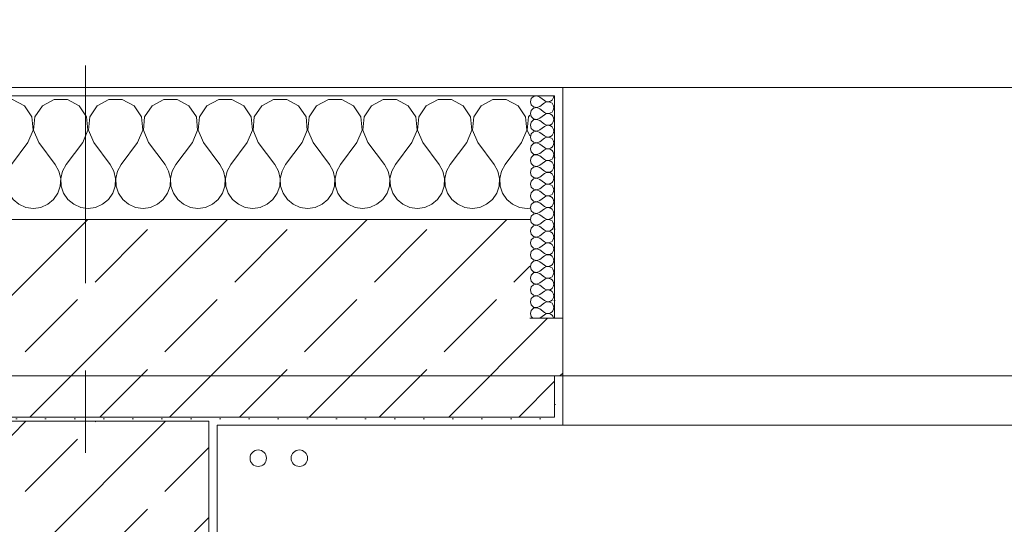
# Model space of a CAD drawing. Header units: metres. Extents: x -3.6 to 84.5, y -11 to 16.8.
# Tile 263 of 656: x 43.65 to 44.847, y 13.325 to 13.937. Entities that reach past the tile are written whole.
import ezdxf

# ---------------------------------------------------------------- set-up
doc = ezdxf.new("R2010")
doc.units = ezdxf.units.M
doc.header["$MEASUREMENT"] = 0
doc.linetypes.add('Strichlinie doppelt', pattern=[0.546806, 0.264583, -0.105833, 0.070556, -0.105833])
for name, color, linetype in [('451 - Universal.Achsen Raster', 7, 'Continuous'), ('604 - Struktur.Wand Aussen', 7, 'Continuous'), ('607 - Struktur.Stütze', 7, 'Continuous'), ('653 - Abdeckung.TB Verkofferung', 7, 'Continuous'), ('801 - HKLSE.Heizung_ Klima_ Lüftung', 7, 'Continuous')]:
    doc.layers.add(name, color=color, linetype=linetype)
pattern_1 = [(45, (0, 0), (-0.0848528, 0.0848528), []), (45, (-0.04243, 0.04243), (-0.0848528, 0.0848528), [0.09, -0.03])]
pattern_2 = [(45, (0, 0), (-0.01767767, 0.01767767), [0, -0.025])]
pattern_3 = [(0, (0, 0), (0, 0.08660254), [0, -0.05]), (0, (0.025, 0.0433), (0, 0.08660254), [0, -0.05])]

# ---------------------------------------------------------------- blocks, each defined once
blk = doc.blocks.new('*X44')
at = {"layer": '604 - Struktur.Wand Aussen', "color": 7, "linetype": 'Continuous', "lineweight": 5}
for p, q in [((43.1748, 13.8407), (43.16, 13.8407)), ((43.1891, 13.833), (43.1748, 13.8407)), ((43.1981, 13.8195), (43.1891, 13.833)), ((43.2109, 13.833), (43.2019, 13.8195)), ((43.2252, 13.8407), (43.2109, 13.833)), ((43.2415, 13.8407), (43.2252, 13.8407)), ((43.2558, 13.833), (43.2415, 13.8407)), ((43.2648, 13.8195), (43.2558, 13.833)), ((43.2776, 13.833), (43.2686, 13.8195)), ((43.2919, 13.8407), (43.2776, 13.833)), ((43.3081, 13.8407), (43.2919, 13.8407)), ((43.3224, 13.833), (43.3081, 13.8407)), ((43.3314, 13.8195), (43.3224, 13.833)), ((43.3442, 13.833), (43.3352, 13.8195)), ((43.3585, 13.8407), (43.3442, 13.833)), ((43.3748, 13.8407), (43.3585, 13.8407)), ((43.3891, 13.833), (43.3748, 13.8407)), ((43.3981, 13.8195), (43.3891, 13.833)), ((43.4109, 13.833), (43.4019, 13.8195)), ((43.4252, 13.8407), (43.4109, 13.833)), ((43.4415, 13.8407), (43.4252, 13.8407)), ((43.4558, 13.833), (43.4415, 13.8407)), ((43.4648, 13.8195), (43.4558, 13.833)), ((43.4776, 13.833), (43.4686, 13.8195)), ((43.4919, 13.8407), (43.4776, 13.833)), ((43.5081, 13.8407), (43.4919, 13.8407)), ((43.5224, 13.833), (43.5081, 13.8407)), ((43.5314, 13.8195), (43.5224, 13.833)), ((43.5442, 13.833), (43.5352, 13.8195)), ((43.5585, 13.8407), (43.5442, 13.833)), ((43.5748, 13.8407), (43.5585, 13.8407)), ((43.5891, 13.833), (43.5748, 13.8407)), ((43.5981, 13.8195), (43.5891, 13.833)), ((43.6109, 13.833), (43.6019, 13.8195)), ((43.6252, 13.8407), (43.6109, 13.833)), ((43.6415, 13.8407), (43.6252, 13.8407)), ((43.6558, 13.833), (43.6415, 13.8407)), ((43.6648, 13.8195), (43.6558, 13.833)), ((43.6776, 13.833), (43.6686, 13.8195)), ((43.6919, 13.8407), (43.6776, 13.833)), ((43.7081, 13.8407), (43.6919, 13.8407)), ((43.7224, 13.833), (43.7081, 13.8407)), ((43.7314, 13.8195), (43.7224, 13.833)), ((43.7442, 13.833), (43.7352, 13.8195)), ((43.7585, 13.8407), (43.7442, 13.833)), ((43.7748, 13.8407), (43.7585, 13.8407)), ((43.7891, 13.833), (43.7748, 13.8407)), ((43.7981, 13.8195), (43.7891, 13.833)), ((43.8109, 13.833), (43.8019, 13.8195)), ((43.8252, 13.8407), (43.8109, 13.833)), ((43.8415, 13.8407), (43.8252, 13.8407)), ((43.8558, 13.833), (43.8415, 13.8407)), ((43.8648, 13.8195), (43.8558, 13.833)), ((43.8776, 13.833), (43.8686, 13.8195)), ((43.8919, 13.8407), (43.8776, 13.833)), ((43.9081, 13.8407), (43.8919, 13.8407)), ((43.9224, 13.833), (43.9081, 13.8407)), ((43.9314, 13.8195), (43.9224, 13.833)), ((43.9442, 13.833), (43.9352, 13.8195)), ((43.9585, 13.8407), (43.9442, 13.833)), ((43.9748, 13.8407), (43.9585, 13.8407)), ((43.9891, 13.833), (43.9748, 13.8407)), ((43.9981, 13.8195), (43.9891, 13.833)), ((44.0109, 13.833), (44.0019, 13.8195)), ((44.0252, 13.8407), (44.0109, 13.833)), ((44.0415, 13.8407), (44.0252, 13.8407)), ((44.0558, 13.833), (44.0415, 13.8407)), ((44.0648, 13.8195), (44.0558, 13.833)), ((44.0776, 13.833), (44.0686, 13.8195)), ((44.0919, 13.8407), (44.0776, 13.833)), ((44.1081, 13.8407), (44.0919, 13.8407)), ((44.1224, 13.833), (44.1081, 13.8407)), ((44.1314, 13.8195), (44.1224, 13.833)), ((44.1442, 13.833), (44.1352, 13.8195)), ((44.1585, 13.8407), (44.1442, 13.833)), ((44.1748, 13.8407), (44.1585, 13.8407)), ((44.1891, 13.833), (44.1748, 13.8407)), ((44.1981, 13.8195), (44.1891, 13.833)), ((44.2109, 13.833), (44.2019, 13.8195)), ((44.2252, 13.8407), (44.2109, 13.833)), ((44.2415, 13.8407), (44.2252, 13.8407)), ((44.2558, 13.833), (44.2415, 13.8407)), ((44.2648, 13.8195), (44.2558, 13.833)), ((44.27, 13.8216), (44.2686, 13.8195)), ((43.1996, 13.8033), (43.1981, 13.8195)), ((43.2019, 13.8195), (43.2004, 13.8033)), ((43.2663, 13.8033), (43.2648, 13.8195)), ((43.2686, 13.8195), (43.267, 13.8033)), ((43.333, 13.8033), (43.3314, 13.8195)), ((43.3352, 13.8195), (43.3337, 13.8033)), ((43.3996, 13.8033), (43.3981, 13.8195)), ((43.4019, 13.8195), (43.4004, 13.8033)), ((43.4663, 13.8033), (43.4648, 13.8195)), ((43.4686, 13.8195), (43.467, 13.8033)), ((43.533, 13.8033), (43.5314, 13.8195)), ((43.5352, 13.8195), (43.5337, 13.8033)), ((43.5996, 13.8033), (43.5981, 13.8195)), ((43.6019, 13.8195), (43.6004, 13.8033)), ((43.6663, 13.8033), (43.6648, 13.8195)), ((43.6686, 13.8195), (43.667, 13.8033)), ((43.733, 13.8033), (43.7314, 13.8195)), ((43.7352, 13.8195), (43.7337, 13.8033)), ((43.7996, 13.8033), (43.7981, 13.8195)), ((43.8019, 13.8195), (43.8004, 13.8033)), ((43.8663, 13.8033), (43.8648, 13.8195)), ((43.8686, 13.8195), (43.867, 13.8033)), ((43.933, 13.8033), (43.9314, 13.8195)), ((43.9352, 13.8195), (43.9337, 13.8033)), ((43.9996, 13.8033), (43.9981, 13.8195)), ((44.0019, 13.8195), (44.0004, 13.8033)), ((44.0663, 13.8033), (44.0648, 13.8195)), ((44.0686, 13.8195), (44.067, 13.8033)), ((44.133, 13.8033), (44.1314, 13.8195)), ((44.1352, 13.8195), (44.1337, 13.8033)), ((44.1996, 13.8033), (44.1981, 13.8195)), ((44.2019, 13.8195), (44.2004, 13.8033)), ((44.2663, 13.8033), (44.2648, 13.8195)), ((44.2686, 13.8195), (44.267, 13.8033)), ((43.1933, 13.7883), (43.1996, 13.8033)), ((43.2004, 13.8033), (43.2067, 13.7883)), ((43.26, 13.7883), (43.2663, 13.8033)), ((43.267, 13.8033), (43.2733, 13.7883)), ((43.3267, 13.7883), (43.333, 13.8033)), ((43.3337, 13.8033), (43.34, 13.7883)), ((43.3933, 13.7883), (43.3996, 13.8033)), ((43.4004, 13.8033), (43.4067, 13.7883)), ((43.46, 13.7883), (43.4663, 13.8033)), ((43.467, 13.8033), (43.4733, 13.7883)), ((43.5267, 13.7883), (43.533, 13.8033)), ((43.5337, 13.8033), (43.54, 13.7883)), ((43.5933, 13.7883), (43.5996, 13.8033)), ((43.6004, 13.8033), (43.6067, 13.7883)), ((43.66, 13.7883), (43.6663, 13.8033)), ((43.667, 13.8033), (43.6733, 13.7883)), ((43.7267, 13.7883), (43.733, 13.8033)), ((43.7337, 13.8033), (43.74, 13.7883)), ((43.7933, 13.7883), (43.7996, 13.8033)), ((43.8004, 13.8033), (43.8067, 13.7883)), ((43.86, 13.7883), (43.8663, 13.8033)), ((43.867, 13.8033), (43.8733, 13.7883)), ((43.9267, 13.7883), (43.933, 13.8033)), ((43.9337, 13.8033), (43.94, 13.7883)), ((43.9933, 13.7883), (43.9996, 13.8033)), ((44.0004, 13.8033), (44.0067, 13.7883)), ((44.06, 13.7883), (44.0663, 13.8033)), ((44.067, 13.8033), (44.0733, 13.7883)), ((44.1267, 13.7883), (44.133, 13.8033)), ((44.1337, 13.8033), (44.14, 13.7883)), ((44.1933, 13.7883), (44.1996, 13.8033)), ((44.2004, 13.8033), (44.2067, 13.7883)), ((44.26, 13.7883), (44.2663, 13.8033)), ((44.267, 13.8033), (44.27, 13.7963)), ((43.1933, 13.7883), (43.1733, 13.7617)), ((43.2067, 13.7883), (43.2267, 13.7617)), ((43.26, 13.7883), (43.24, 13.7617)), ((43.2733, 13.7883), (43.2933, 13.7617)), ((43.3267, 13.7883), (43.3067, 13.7617)), ((43.34, 13.7883), (43.36, 13.7617)), ((43.3933, 13.7883), (43.3733, 13.7617)), ((43.4067, 13.7883), (43.4267, 13.7617)), ((43.46, 13.7883), (43.44, 13.7617)), ((43.4733, 13.7883), (43.4933, 13.7617)), ((43.5267, 13.7883), (43.5067, 13.7617)), ((43.54, 13.7883), (43.56, 13.7617)), ((43.5933, 13.7883), (43.5733, 13.7617)), ((43.6067, 13.7883), (43.6267, 13.7617)), ((43.66, 13.7883), (43.64, 13.7617)), ((43.6733, 13.7883), (43.6933, 13.7617)), ((43.7267, 13.7883), (43.7067, 13.7617)), ((43.74, 13.7883), (43.76, 13.7617)), ((43.7933, 13.7883), (43.7733, 13.7617)), ((43.8067, 13.7883), (43.8267, 13.7617)), ((43.86, 13.7883), (43.84, 13.7617)), ((43.8733, 13.7883), (43.8933, 13.7617)), ((43.9267, 13.7883), (43.9067, 13.7617)), ((43.94, 13.7883), (43.96, 13.7617)), ((43.9933, 13.7883), (43.9733, 13.7617)), ((44.0067, 13.7883), (44.0267, 13.7617)), ((44.06, 13.7883), (44.04, 13.7617)), ((44.0733, 13.7883), (44.0933, 13.7617)), ((44.1267, 13.7883), (44.1067, 13.7617)), ((44.14, 13.7883), (44.16, 13.7617)), ((44.1933, 13.7883), (44.1733, 13.7617)), ((44.2067, 13.7883), (44.2267, 13.7617)), ((44.26, 13.7883), (44.24, 13.7617)), ((43.1645, 13.7536), (43.16, 13.7617)), ((43.1733, 13.7617), (43.1689, 13.7536)), ((43.2311, 13.7536), (43.2267, 13.7617)), ((43.24, 13.7617), (43.2355, 13.7536)), ((43.2978, 13.7536), (43.2933, 13.7617)), ((43.3067, 13.7617), (43.3022, 13.7536)), ((43.3645, 13.7536), (43.36, 13.7617)), ((43.3733, 13.7617), (43.3689, 13.7536)), ((43.4311, 13.7536), (43.4267, 13.7617)), ((43.44, 13.7617), (43.4355, 13.7536)), ((43.4978, 13.7536), (43.4933, 13.7617)), ((43.5067, 13.7617), (43.5022, 13.7536)), ((43.5645, 13.7536), (43.56, 13.7617)), ((43.5733, 13.7617), (43.5689, 13.7536)), ((43.6311, 13.7536), (43.6267, 13.7617)), ((43.64, 13.7617), (43.6355, 13.7536)), ((43.6978, 13.7536), (43.6933, 13.7617)), ((43.7067, 13.7617), (43.7022, 13.7536)), ((43.7645, 13.7536), (43.76, 13.7617)), ((43.7733, 13.7617), (43.7689, 13.7536)), ((43.8311, 13.7536), (43.8267, 13.7617)), ((43.84, 13.7617), (43.8355, 13.7536)), ((43.8978, 13.7536), (43.8933, 13.7617)), ((43.9067, 13.7617), (43.9022, 13.7536)), ((43.9645, 13.7536), (43.96, 13.7617)), ((43.9733, 13.7617), (43.9689, 13.7536)), ((44.0311, 13.7536), (44.0267, 13.7617)), ((44.04, 13.7617), (44.0355, 13.7536)), ((44.0978, 13.7536), (44.0933, 13.7617)), ((44.1067, 13.7617), (44.1022, 13.7536)), ((44.1645, 13.7536), (44.16, 13.7617)), ((44.1733, 13.7617), (44.1689, 13.7536)), ((44.2311, 13.7536), (44.2267, 13.7617)), ((44.24, 13.7617), (44.2355, 13.7536)), ((43.1665, 13.7447), (43.1645, 13.7536)), ((43.1689, 13.7536), (43.1668, 13.7447)), ((43.2332, 13.7447), (43.2311, 13.7536)), ((43.2355, 13.7536), (43.2335, 13.7447)), ((43.2999, 13.7447), (43.2978, 13.7536)), ((43.3022, 13.7536), (43.3001, 13.7447)), ((43.3665, 13.7447), (43.3645, 13.7536)), ((43.3689, 13.7536), (43.3668, 13.7447)), ((43.4332, 13.7447), (43.4311, 13.7536)), ((43.4355, 13.7536), (43.4335, 13.7447)), ((43.4999, 13.7447), (43.4978, 13.7536)), ((43.5022, 13.7536), (43.5001, 13.7447)), ((43.5665, 13.7447), (43.5645, 13.7536)), ((43.5689, 13.7536), (43.5668, 13.7447)), ((43.6332, 13.7447), (43.6311, 13.7536)), ((43.6355, 13.7536), (43.6335, 13.7447)), ((43.6999, 13.7447), (43.6978, 13.7536)), ((43.7022, 13.7536), (43.7001, 13.7447)), ((43.7665, 13.7447), (43.7645, 13.7536)), ((43.7689, 13.7536), (43.7668, 13.7447)), ((43.8332, 13.7447), (43.8311, 13.7536)), ((43.8355, 13.7536), (43.8335, 13.7447)), ((43.8999, 13.7447), (43.8978, 13.7536)), ((43.9022, 13.7536), (43.9001, 13.7447)), ((43.9665, 13.7447), (43.9645, 13.7536)), ((43.9689, 13.7536), (43.9668, 13.7447)), ((44.0332, 13.7447), (44.0311, 13.7536)), ((44.0355, 13.7536), (44.0335, 13.7447)), ((44.0999, 13.7447), (44.0978, 13.7536)), ((44.1022, 13.7536), (44.1001, 13.7447)), ((44.1665, 13.7447), (44.1645, 13.7536)), ((44.1689, 13.7536), (44.1668, 13.7447)), ((44.2332, 13.7447), (44.2311, 13.7536)), ((44.2355, 13.7536), (44.2335, 13.7447)), ((43.1661, 13.7355), (43.1665, 13.7447)), ((43.1668, 13.7447), (43.1672, 13.7355)), ((43.2328, 13.7355), (43.2332, 13.7447)), ((43.2335, 13.7447), (43.2339, 13.7355)), ((43.2994, 13.7355), (43.2999, 13.7447)), ((43.3001, 13.7447), (43.3006, 13.7355)), ((43.3661, 13.7355), (43.3665, 13.7447)), ((43.3668, 13.7447), (43.3672, 13.7355)), ((43.4328, 13.7355), (43.4332, 13.7447)), ((43.4335, 13.7447), (43.4339, 13.7355)), ((43.4994, 13.7355), (43.4999, 13.7447)), ((43.5001, 13.7447), (43.5006, 13.7355)), ((43.5661, 13.7355), (43.5665, 13.7447)), ((43.5668, 13.7447), (43.5672, 13.7355)), ((43.6328, 13.7355), (43.6332, 13.7447)), ((43.6335, 13.7447), (43.6339, 13.7355)), ((43.6994, 13.7355), (43.6999, 13.7447)), ((43.7001, 13.7447), (43.7006, 13.7355)), ((43.7661, 13.7355), (43.7665, 13.7447)), ((43.7668, 13.7447), (43.7672, 13.7355)), ((43.8328, 13.7355), (43.8332, 13.7447)), ((43.8335, 13.7447), (43.8339, 13.7355)), ((43.8994, 13.7355), (43.8999, 13.7447)), ((43.9001, 13.7447), (43.9006, 13.7355)), ((43.9661, 13.7355), (43.9665, 13.7447)), ((43.9668, 13.7447), (43.9672, 13.7355)), ((44.0328, 13.7355), (44.0332, 13.7447)), ((44.0335, 13.7447), (44.0339, 13.7355)), ((44.0994, 13.7355), (44.0999, 13.7447)), ((44.1001, 13.7447), (44.1006, 13.7355)), ((44.1661, 13.7355), (44.1665, 13.7447)), ((44.1668, 13.7447), (44.1672, 13.7355)), ((44.2328, 13.7355), (44.2332, 13.7447)), ((44.2335, 13.7447), (44.2339, 13.7355)), ((43.16, 13.7222), (43.1631, 13.7268)), ((43.1631, 13.7268), (43.1661, 13.7355)), ((43.1672, 13.7355), (43.1702, 13.7268)), ((43.1702, 13.7268), (43.1754, 13.7192)), ((43.2246, 13.7192), (43.2298, 13.7268)), ((43.2298, 13.7268), (43.2328, 13.7355)), ((43.2339, 13.7355), (43.2369, 13.7268)), ((43.2369, 13.7268), (43.2421, 13.7192)), ((43.2913, 13.7192), (43.2965, 13.7268)), ((43.2965, 13.7268), (43.2994, 13.7355)), ((43.3006, 13.7355), (43.3035, 13.7268)), ((43.3035, 13.7268), (43.3087, 13.7192)), ((43.3579, 13.7192), (43.3631, 13.7268)), ((43.3631, 13.7268), (43.3661, 13.7355)), ((43.3672, 13.7355), (43.3702, 13.7268)), ((43.3702, 13.7268), (43.3754, 13.7192)), ((43.4246, 13.7192), (43.4298, 13.7268)), ((43.4298, 13.7268), (43.4328, 13.7355)), ((43.4339, 13.7355), (43.4369, 13.7268)), ((43.4369, 13.7268), (43.4421, 13.7192)), ((43.4913, 13.7192), (43.4965, 13.7268)), ((43.4965, 13.7268), (43.4994, 13.7355)), ((43.5006, 13.7355), (43.5035, 13.7268)), ((43.5035, 13.7268), (43.5087, 13.7192)), ((43.5579, 13.7192), (43.5631, 13.7268)), ((43.5631, 13.7268), (43.5661, 13.7355)), ((43.5672, 13.7355), (43.5702, 13.7268)), ((43.5702, 13.7268), (43.5754, 13.7192)), ((43.6246, 13.7192), (43.6298, 13.7268)), ((43.6298, 13.7268), (43.6328, 13.7355)), ((43.6339, 13.7355), (43.6369, 13.7268)), ((43.6369, 13.7268), (43.6421, 13.7192)), ((43.6913, 13.7192), (43.6965, 13.7268)), ((43.6965, 13.7268), (43.6994, 13.7355)), ((43.7006, 13.7355), (43.7035, 13.7268)), ((43.7035, 13.7268), (43.7087, 13.7192)), ((43.7579, 13.7192), (43.7631, 13.7268)), ((43.7631, 13.7268), (43.7661, 13.7355)), ((43.7672, 13.7355), (43.7702, 13.7268)), ((43.7702, 13.7268), (43.7754, 13.7192)), ((43.8246, 13.7192), (43.8298, 13.7268)), ((43.8298, 13.7268), (43.8328, 13.7355)), ((43.8339, 13.7355), (43.8369, 13.7268)), ((43.8369, 13.7268), (43.8421, 13.7192)), ((43.8913, 13.7192), (43.8965, 13.7268)), ((43.8965, 13.7268), (43.8994, 13.7355)), ((43.9006, 13.7355), (43.9035, 13.7268)), ((43.9035, 13.7268), (43.9087, 13.7192)), ((43.9579, 13.7192), (43.9631, 13.7268)), ((43.9631, 13.7268), (43.9661, 13.7355)), ((43.9672, 13.7355), (43.9702, 13.7268)), ((43.9702, 13.7268), (43.9754, 13.7192)), ((44.0246, 13.7192), (44.0298, 13.7268)), ((44.0298, 13.7268), (44.0328, 13.7355)), ((44.0339, 13.7355), (44.0369, 13.7268)), ((44.0369, 13.7268), (44.0421, 13.7192)), ((44.0913, 13.7192), (44.0965, 13.7268)), ((44.0965, 13.7268), (44.0994, 13.7355)), ((44.1006, 13.7355), (44.1035, 13.7268)), ((44.1035, 13.7268), (44.1087, 13.7192)), ((44.1579, 13.7192), (44.1631, 13.7268)), ((44.1631, 13.7268), (44.1661, 13.7355)), ((44.1672, 13.7355), (44.1702, 13.7268)), ((44.1702, 13.7268), (44.1754, 13.7192)), ((44.2246, 13.7192), (44.2298, 13.7268)), ((44.2298, 13.7268), (44.2328, 13.7355)), ((44.2339, 13.7355), (44.2369, 13.7268)), ((44.2369, 13.7268), (44.2421, 13.7192)), ((43.1754, 13.7192), (43.1825, 13.7133)), ((43.1825, 13.7133), (43.1909, 13.7096)), ((43.2091, 13.7096), (43.2175, 13.7133)), ((43.2175, 13.7133), (43.2246, 13.7192)), ((43.2421, 13.7192), (43.2491, 13.7133)), ((43.2491, 13.7133), (43.2576, 13.7096)), ((43.2758, 13.7096), (43.2842, 13.7133)), ((43.2842, 13.7133), (43.2913, 13.7192)), ((43.3087, 13.7192), (43.3158, 13.7133)), ((43.3158, 13.7133), (43.3242, 13.7096)), ((43.3424, 13.7096), (43.3509, 13.7133)), ((43.3509, 13.7133), (43.3579, 13.7192)), ((43.3754, 13.7192), (43.3825, 13.7133)), ((43.3825, 13.7133), (43.3909, 13.7096)), ((43.4091, 13.7096), (43.4175, 13.7133)), ((43.4175, 13.7133), (43.4246, 13.7192)), ((43.4421, 13.7192), (43.4491, 13.7133)), ((43.4491, 13.7133), (43.4576, 13.7096)), ((43.4758, 13.7096), (43.4842, 13.7133)), ((43.4842, 13.7133), (43.4913, 13.7192)), ((43.5087, 13.7192), (43.5158, 13.7133)), ((43.5158, 13.7133), (43.5242, 13.7096)), ((43.5424, 13.7096), (43.5509, 13.7133)), ((43.5509, 13.7133), (43.5579, 13.7192)), ((43.5754, 13.7192), (43.5825, 13.7133)), ((43.5825, 13.7133), (43.5909, 13.7096)), ((43.6091, 13.7096), (43.6175, 13.7133)), ((43.6175, 13.7133), (43.6246, 13.7192)), ((43.6421, 13.7192), (43.6491, 13.7133)), ((43.6491, 13.7133), (43.6576, 13.7096)), ((43.6758, 13.7096), (43.6842, 13.7133)), ((43.6842, 13.7133), (43.6913, 13.7192)), ((43.7087, 13.7192), (43.7158, 13.7133)), ((43.7158, 13.7133), (43.7242, 13.7096)), ((43.7424, 13.7096), (43.7509, 13.7133)), ((43.7509, 13.7133), (43.7579, 13.7192)), ((43.7754, 13.7192), (43.7825, 13.7133)), ((43.7825, 13.7133), (43.7909, 13.7096)), ((43.8091, 13.7096), (43.8175, 13.7133)), ((43.8175, 13.7133), (43.8246, 13.7192)), ((43.8421, 13.7192), (43.8491, 13.7133)), ((43.8491, 13.7133), (43.8576, 13.7096)), ((43.8758, 13.7096), (43.8842, 13.7133)), ((43.8842, 13.7133), (43.8913, 13.7192)), ((43.9087, 13.7192), (43.9158, 13.7133)), ((43.9158, 13.7133), (43.9242, 13.7096)), ((43.9424, 13.7096), (43.9509, 13.7133)), ((43.9509, 13.7133), (43.9579, 13.7192)), ((43.9754, 13.7192), (43.9825, 13.7133)), ((43.9825, 13.7133), (43.9909, 13.7096)), ((44.0091, 13.7096), (44.0175, 13.7133)), ((44.0175, 13.7133), (44.0246, 13.7192)), ((44.0421, 13.7192), (44.0491, 13.7133)), ((44.0491, 13.7133), (44.0576, 13.7096)), ((44.0758, 13.7096), (44.0842, 13.7133)), ((44.0842, 13.7133), (44.0913, 13.7192)), ((44.1087, 13.7192), (44.1158, 13.7133)), ((44.1158, 13.7133), (44.1242, 13.7096)), ((44.1424, 13.7096), (44.1509, 13.7133)), ((44.1509, 13.7133), (44.1579, 13.7192)), ((44.1754, 13.7192), (44.1825, 13.7133)), ((44.1825, 13.7133), (44.1909, 13.7096)), ((44.2091, 13.7096), (44.2175, 13.7133)), ((44.2175, 13.7133), (44.2246, 13.7192)), ((44.2421, 13.7192), (44.2491, 13.7133)), ((44.2491, 13.7133), (44.2576, 13.7096)), ((43.1909, 13.7096), (43.2, 13.7083)), ((43.2, 13.7083), (43.2091, 13.7096)), ((43.2576, 13.7096), (43.2667, 13.7083)), ((43.2667, 13.7083), (43.2758, 13.7096)), ((43.3242, 13.7096), (43.3333, 13.7083)), ((43.3333, 13.7083), (43.3424, 13.7096)), ((43.3909, 13.7096), (43.4, 13.7083)), ((43.4, 13.7083), (43.4091, 13.7096)), ((43.4576, 13.7096), (43.4667, 13.7083)), ((43.4667, 13.7083), (43.4758, 13.7096)), ((43.5242, 13.7096), (43.5333, 13.7083)), ((43.5333, 13.7083), (43.5424, 13.7096)), ((43.5909, 13.7096), (43.6, 13.7083)), ((43.6, 13.7083), (43.6091, 13.7096)), ((43.6576, 13.7096), (43.6667, 13.7083)), ((43.6667, 13.7083), (43.6758, 13.7096)), ((43.7242, 13.7096), (43.7333, 13.7083)), ((43.7333, 13.7083), (43.7424, 13.7096)), ((43.7909, 13.7096), (43.8, 13.7083)), ((43.8, 13.7083), (43.8091, 13.7096)), ((43.8576, 13.7096), (43.8667, 13.7083)), ((43.8667, 13.7083), (43.8758, 13.7096)), ((43.9242, 13.7096), (43.9333, 13.7083)), ((43.9333, 13.7083), (43.9424, 13.7096)), ((43.9909, 13.7096), (44, 13.7083)), ((44, 13.7083), (44.0091, 13.7096)), ((44.0576, 13.7096), (44.0667, 13.7083)), ((44.0667, 13.7083), (44.0758, 13.7096)), ((44.1242, 13.7096), (44.1333, 13.7083)), ((44.1333, 13.7083), (44.1424, 13.7096)), ((44.1909, 13.7096), (44.2, 13.7083)), ((44.2, 13.7083), (44.2091, 13.7096)), ((44.2576, 13.7096), (44.2667, 13.7083)), ((44.2667, 13.7083), (44.27, 13.7088))]:
    blk.add_line(p, q, dxfattribs=at)
blk = doc.blocks.new('*X73')
at = {"layer": '604 - Struktur.Wand Aussen', "color": 7, "linetype": 'Continuous', "lineweight": 5}
for p, q in [((44.2785, 13.845), (44.2747, 13.8442)), ((44.2821, 13.8436), (44.2785, 13.845)), ((44.299, 13.843), (44.2993, 13.845)), ((44.2718, 13.8416), (44.2707, 13.8379)), ((44.2707, 13.8379), (44.2718, 13.8341)), ((44.2747, 13.8442), (44.2718, 13.8416)), ((44.2718, 13.8341), (44.2747, 13.8315)), ((44.2821, 13.8436), (44.2879, 13.8393)), ((44.2821, 13.8321), (44.2879, 13.8364)), ((44.2879, 13.8393), (44.2896, 13.8383)), ((44.2896, 13.8374), (44.2879, 13.8364)), ((44.2896, 13.8383), (44.2915, 13.8379)), ((44.2915, 13.8378), (44.2896, 13.8374)), ((44.2915, 13.8379), (44.2935, 13.838)), ((44.2935, 13.8377), (44.2915, 13.8378)), ((44.2935, 13.838), (44.2953, 13.8386)), ((44.2953, 13.8371), (44.2935, 13.8377)), ((44.2953, 13.8386), (44.297, 13.8397)), ((44.297, 13.836), (44.2953, 13.8371)), ((44.297, 13.8397), (44.2982, 13.8412)), ((44.2982, 13.8345), (44.297, 13.836)), ((44.2982, 13.8412), (44.299, 13.843)), ((44.299, 13.8327), (44.2982, 13.8345)), ((44.2718, 13.8273), (44.2707, 13.8236)), ((44.2707, 13.8236), (44.2718, 13.8198)), ((44.2747, 13.83), (44.2718, 13.8273)), ((44.2747, 13.8315), (44.2785, 13.8307)), ((44.2785, 13.8307), (44.2747, 13.83)), ((44.2785, 13.8307), (44.2821, 13.8321)), ((44.2821, 13.8293), (44.2785, 13.8307)), ((44.2821, 13.8293), (44.2879, 13.825)), ((44.2821, 13.8179), (44.2879, 13.8221)), ((44.2879, 13.825), (44.2896, 13.824)), ((44.2896, 13.8231), (44.2879, 13.8221)), ((44.2896, 13.824), (44.2915, 13.8236)), ((44.2915, 13.8235), (44.2896, 13.8231)), ((44.2915, 13.8236), (44.2935, 13.8237)), ((44.2935, 13.8234), (44.2915, 13.8235)), ((44.2935, 13.8237), (44.2953, 13.8243)), ((44.2953, 13.8228), (44.2935, 13.8234)), ((44.2953, 13.8243), (44.297, 13.8254)), ((44.297, 13.8217), (44.2953, 13.8228)), ((44.297, 13.8254), (44.2982, 13.827)), ((44.2982, 13.8202), (44.297, 13.8217)), ((44.2982, 13.827), (44.299, 13.8288)), ((44.2993, 13.8307), (44.299, 13.8327)), ((44.299, 13.8288), (44.2993, 13.8307)), ((44.2718, 13.813), (44.2707, 13.8093)), ((44.2707, 13.8093), (44.2718, 13.8055)), ((44.2718, 13.8198), (44.2747, 13.8172)), ((44.2747, 13.8157), (44.2718, 13.813)), ((44.2747, 13.8172), (44.2785, 13.8165)), ((44.2785, 13.8164), (44.2747, 13.8157)), ((44.2785, 13.8165), (44.2821, 13.8179)), ((44.2821, 13.815), (44.2785, 13.8164)), ((44.2821, 13.815), (44.2879, 13.8107)), ((44.2879, 13.8107), (44.2896, 13.8098)), ((44.2896, 13.8098), (44.2915, 13.8093)), ((44.2915, 13.8093), (44.2896, 13.8088)), ((44.2915, 13.8093), (44.2935, 13.8094)), ((44.2935, 13.8092), (44.2915, 13.8093)), ((44.2935, 13.8094), (44.2953, 13.81)), ((44.2953, 13.8085), (44.2935, 13.8092)), ((44.2953, 13.81), (44.297, 13.8112)), ((44.297, 13.8112), (44.2982, 13.8127)), ((44.299, 13.8184), (44.2982, 13.8202)), ((44.2982, 13.8127), (44.299, 13.8145)), ((44.2993, 13.8164), (44.299, 13.8184)), ((44.299, 13.8145), (44.2993, 13.8164)), ((44.2718, 13.7988), (44.2707, 13.795)), ((44.2718, 13.8055), (44.2747, 13.8029)), ((44.2747, 13.8014), (44.2718, 13.7988)), ((44.2747, 13.8029), (44.2785, 13.8022)), ((44.2785, 13.8021), (44.2747, 13.8014)), ((44.2785, 13.8022), (44.2821, 13.8036)), ((44.2821, 13.8007), (44.2785, 13.8021)), ((44.2821, 13.8036), (44.2879, 13.8079)), ((44.2821, 13.8007), (44.2879, 13.7964)), ((44.2896, 13.8088), (44.2879, 13.8079)), ((44.297, 13.8074), (44.2953, 13.8085)), ((44.2982, 13.8059), (44.297, 13.8074)), ((44.297, 13.7969), (44.2982, 13.7984)), ((44.299, 13.8041), (44.2982, 13.8059)), ((44.2982, 13.7984), (44.299, 13.8002)), ((44.2993, 13.8021), (44.299, 13.8041)), ((44.299, 13.8002), (44.2993, 13.8021)), ((44.2707, 13.795), (44.2718, 13.7912)), ((44.2718, 13.7912), (44.2747, 13.7886)), ((44.2747, 13.7871), (44.2718, 13.7845)), ((44.2747, 13.7886), (44.2785, 13.7879)), ((44.2785, 13.7878), (44.2747, 13.7871)), ((44.2785, 13.7879), (44.2821, 13.7893)), ((44.2821, 13.7864), (44.2785, 13.7878)), ((44.2821, 13.7893), (44.2879, 13.7936)), ((44.2821, 13.7864), (44.2879, 13.7821)), ((44.2879, 13.7964), (44.2896, 13.7955)), ((44.2896, 13.7945), (44.2879, 13.7936)), ((44.2896, 13.7955), (44.2915, 13.795)), ((44.2915, 13.795), (44.2896, 13.7945)), ((44.2915, 13.795), (44.2935, 13.7951)), ((44.2935, 13.7949), (44.2915, 13.795)), ((44.2935, 13.7951), (44.2953, 13.7958)), ((44.2953, 13.7942), (44.2935, 13.7949)), ((44.2953, 13.7958), (44.297, 13.7969)), ((44.297, 13.7931), (44.2953, 13.7942)), ((44.2982, 13.7916), (44.297, 13.7931)), ((44.299, 13.7898), (44.2982, 13.7916)), ((44.2982, 13.7841), (44.299, 13.7859)), ((44.2993, 13.7879), (44.299, 13.7898)), ((44.299, 13.7859), (44.2993, 13.7879)), ((44.2718, 13.7845), (44.2707, 13.7807)), ((44.2707, 13.7807), (44.2718, 13.777)), ((44.2718, 13.777), (44.2747, 13.7743)), ((44.2747, 13.7743), (44.2785, 13.7736)), ((44.2785, 13.7735), (44.2747, 13.7728)), ((44.2785, 13.7736), (44.2821, 13.775)), ((44.2821, 13.7721), (44.2785, 13.7735)), ((44.2821, 13.775), (44.2879, 13.7793)), ((44.2879, 13.7821), (44.2896, 13.7812)), ((44.2896, 13.7802), (44.2879, 13.7793)), ((44.2896, 13.7812), (44.2915, 13.7807)), ((44.2915, 13.7807), (44.2896, 13.7802)), ((44.2915, 13.7807), (44.2935, 13.7808)), ((44.2935, 13.7806), (44.2915, 13.7807)), ((44.2935, 13.7808), (44.2953, 13.7815)), ((44.2953, 13.78), (44.2935, 13.7806)), ((44.2953, 13.7815), (44.297, 13.7826)), ((44.297, 13.7788), (44.2953, 13.78)), ((44.297, 13.7826), (44.2982, 13.7841)), ((44.2982, 13.7773), (44.297, 13.7788)), ((44.299, 13.7755), (44.2982, 13.7773)), ((44.2993, 13.7736), (44.299, 13.7755)), ((44.299, 13.7716), (44.2993, 13.7736)), ((44.2718, 13.7702), (44.2707, 13.7664)), ((44.2707, 13.7664), (44.2718, 13.7627)), ((44.2747, 13.7728), (44.2718, 13.7702)), ((44.2718, 13.7627), (44.2747, 13.76)), ((44.2821, 13.7721), (44.2879, 13.7679)), ((44.2821, 13.7607), (44.2879, 13.765)), ((44.2879, 13.7679), (44.2896, 13.7669)), ((44.2896, 13.766), (44.2879, 13.765)), ((44.2896, 13.7669), (44.2915, 13.7665)), ((44.2915, 13.7664), (44.2896, 13.766)), ((44.2915, 13.7665), (44.2935, 13.7666)), ((44.2935, 13.7663), (44.2915, 13.7664)), ((44.2935, 13.7666), (44.2953, 13.7672)), ((44.2953, 13.7657), (44.2935, 13.7663)), ((44.2953, 13.7672), (44.297, 13.7683)), ((44.297, 13.7646), (44.2953, 13.7657)), ((44.297, 13.7683), (44.2982, 13.7698)), ((44.2982, 13.763), (44.297, 13.7646)), ((44.2982, 13.7698), (44.299, 13.7716)), ((44.299, 13.7612), (44.2982, 13.763)), ((44.2993, 13.7593), (44.299, 13.7612)), ((44.2718, 13.7559), (44.2707, 13.7521)), ((44.2707, 13.7521), (44.2718, 13.7484)), ((44.2747, 13.7585), (44.2718, 13.7559)), ((44.2747, 13.76), (44.2785, 13.7593)), ((44.2785, 13.7593), (44.2747, 13.7585)), ((44.2785, 13.7593), (44.2821, 13.7607)), ((44.2821, 13.7579), (44.2785, 13.7593)), ((44.2821, 13.7579), (44.2879, 13.7536)), ((44.2821, 13.7464), (44.2879, 13.7507)), ((44.2879, 13.7536), (44.2896, 13.7526)), ((44.2896, 13.7517), (44.2879, 13.7507)), ((44.2896, 13.7526), (44.2915, 13.7522)), ((44.2915, 13.7521), (44.2896, 13.7517)), ((44.2915, 13.7522), (44.2935, 13.7523)), ((44.2935, 13.752), (44.2915, 13.7521)), ((44.2935, 13.7523), (44.2953, 13.7529)), ((44.2953, 13.7514), (44.2935, 13.752)), ((44.2953, 13.7529), (44.297, 13.754)), ((44.297, 13.7503), (44.2953, 13.7514)), ((44.297, 13.754), (44.2982, 13.7555)), ((44.2982, 13.7488), (44.297, 13.7503)), ((44.2982, 13.7555), (44.299, 13.7573)), ((44.299, 13.7573), (44.2993, 13.7593)), ((44.2718, 13.7416), (44.2707, 13.7379)), ((44.2707, 13.7379), (44.2718, 13.7341)), ((44.2718, 13.7484), (44.2747, 13.7458)), ((44.2747, 13.7442), (44.2718, 13.7416)), ((44.2747, 13.7458), (44.2785, 13.745)), ((44.2785, 13.745), (44.2747, 13.7442)), ((44.2785, 13.745), (44.2821, 13.7464)), ((44.2821, 13.7436), (44.2785, 13.745)), ((44.2821, 13.7436), (44.2879, 13.7393)), ((44.2879, 13.7393), (44.2896, 13.7383)), ((44.2896, 13.7374), (44.2879, 13.7364)), ((44.2896, 13.7383), (44.2915, 13.7379)), ((44.2915, 13.7378), (44.2896, 13.7374)), ((44.2915, 13.7379), (44.2935, 13.738)), ((44.2935, 13.7377), (44.2915, 13.7378)), ((44.2935, 13.738), (44.2953, 13.7386)), ((44.2953, 13.7371), (44.2935, 13.7377)), ((44.2953, 13.7386), (44.297, 13.7397)), ((44.297, 13.736), (44.2953, 13.7371)), ((44.297, 13.7397), (44.2982, 13.7412)), ((44.299, 13.747), (44.2982, 13.7488)), ((44.2982, 13.7412), (44.299, 13.743)), ((44.2993, 13.745), (44.299, 13.747)), ((44.299, 13.743), (44.2993, 13.745)), ((44.2718, 13.7273), (44.2707, 13.7236)), ((44.2718, 13.7341), (44.2747, 13.7315)), ((44.2747, 13.73), (44.2718, 13.7273)), ((44.2747, 13.7315), (44.2785, 13.7307)), ((44.2785, 13.7307), (44.2747, 13.73)), ((44.2785, 13.7307), (44.2821, 13.7321)), ((44.2821, 13.7293), (44.2785, 13.7307)), ((44.2821, 13.7321), (44.2879, 13.7364)), ((44.2821, 13.7293), (44.2879, 13.725)), ((44.2953, 13.7243), (44.297, 13.7254)), ((44.2982, 13.7345), (44.297, 13.736)), ((44.297, 13.7254), (44.2982, 13.727)), ((44.299, 13.7327), (44.2982, 13.7345)), ((44.2982, 13.727), (44.299, 13.7288)), ((44.2993, 13.7307), (44.299, 13.7327)), ((44.299, 13.7288), (44.2993, 13.7307)), ((44.2707, 13.7236), (44.2718, 13.7198)), ((44.2718, 13.7198), (44.2747, 13.7172)), ((44.2747, 13.7157), (44.2718, 13.713)), ((44.2747, 13.7172), (44.2785, 13.7165)), ((44.2785, 13.7164), (44.2747, 13.7157)), ((44.2785, 13.7165), (44.2821, 13.7179)), ((44.2821, 13.715), (44.2785, 13.7164)), ((44.2821, 13.7179), (44.2879, 13.7221)), ((44.2821, 13.715), (44.2879, 13.7107)), ((44.2879, 13.725), (44.2896, 13.724)), ((44.2896, 13.7231), (44.2879, 13.7221)), ((44.2896, 13.724), (44.2915, 13.7236)), ((44.2915, 13.7235), (44.2896, 13.7231)), ((44.2915, 13.7236), (44.2935, 13.7237)), ((44.2935, 13.7234), (44.2915, 13.7235)), ((44.2935, 13.7237), (44.2953, 13.7243)), ((44.2953, 13.7228), (44.2935, 13.7234)), ((44.297, 13.7217), (44.2953, 13.7228)), ((44.2982, 13.7202), (44.297, 13.7217)), ((44.299, 13.7184), (44.2982, 13.7202)), ((44.2982, 13.7127), (44.299, 13.7145)), ((44.2993, 13.7164), (44.299, 13.7184)), ((44.299, 13.7145), (44.2993, 13.7164)), ((44.2718, 13.713), (44.2707, 13.7093)), ((44.2707, 13.7093), (44.2718, 13.7055)), ((44.2718, 13.7055), (44.2747, 13.7029)), ((44.2747, 13.7014), (44.2718, 13.6988)), ((44.2747, 13.7029), (44.2785, 13.7022)), ((44.2785, 13.7021), (44.2747, 13.7014)), ((44.2785, 13.7022), (44.2821, 13.7036)), ((44.2821, 13.7007), (44.2785, 13.7021)), ((44.2821, 13.7036), (44.2879, 13.7079)), ((44.2879, 13.7107), (44.2896, 13.7098)), ((44.2896, 13.7088), (44.2879, 13.7079)), ((44.2896, 13.7098), (44.2915, 13.7093)), ((44.2915, 13.7093), (44.2896, 13.7088)), ((44.2915, 13.7093), (44.2935, 13.7094)), ((44.2935, 13.7092), (44.2915, 13.7093)), ((44.2935, 13.7094), (44.2953, 13.71)), ((44.2953, 13.7085), (44.2935, 13.7092)), ((44.2953, 13.71), (44.297, 13.7112)), ((44.297, 13.7074), (44.2953, 13.7085)), ((44.297, 13.7112), (44.2982, 13.7127)), ((44.2982, 13.7059), (44.297, 13.7074)), ((44.299, 13.7041), (44.2982, 13.7059)), ((44.2993, 13.7021), (44.299, 13.7041)), ((44.299, 13.7002), (44.2993, 13.7021)), ((44.2718, 13.6988), (44.2707, 13.695)), ((44.2707, 13.695), (44.2718, 13.6912)), ((44.2718, 13.6912), (44.2747, 13.6886)), ((44.2785, 13.6879), (44.2821, 13.6893)), ((44.2821, 13.7007), (44.2879, 13.6964)), ((44.2821, 13.6893), (44.2879, 13.6936)), ((44.2879, 13.6964), (44.2896, 13.6955)), ((44.2896, 13.6945), (44.2879, 13.6936)), ((44.2896, 13.6955), (44.2915, 13.695)), ((44.2915, 13.695), (44.2896, 13.6945)), ((44.2915, 13.695), (44.2935, 13.6951)), ((44.2935, 13.6949), (44.2915, 13.695)), ((44.2935, 13.6951), (44.2953, 13.6958)), ((44.2953, 13.6942), (44.2935, 13.6949)), ((44.2953, 13.6958), (44.297, 13.6969)), ((44.297, 13.6931), (44.2953, 13.6942)), ((44.297, 13.6969), (44.2982, 13.6984)), ((44.2982, 13.6916), (44.297, 13.6931)), ((44.2982, 13.6984), (44.299, 13.7002)), ((44.299, 13.6898), (44.2982, 13.6916)), ((44.2993, 13.6879), (44.299, 13.6898)), ((44.2718, 13.6845), (44.2707, 13.6807)), ((44.2707, 13.6807), (44.2718, 13.677)), ((44.2747, 13.6871), (44.2718, 13.6845)), ((44.2747, 13.6886), (44.2785, 13.6879)), ((44.2785, 13.6878), (44.2747, 13.6871)), ((44.2821, 13.6864), (44.2785, 13.6878)), ((44.2821, 13.6864), (44.2879, 13.6821)), ((44.2821, 13.675), (44.2879, 13.6793)), ((44.2879, 13.6821), (44.2896, 13.6812)), ((44.2896, 13.6802), (44.2879, 13.6793)), ((44.2896, 13.6812), (44.2915, 13.6807)), ((44.2915, 13.6807), (44.2896, 13.6802)), ((44.2915, 13.6807), (44.2935, 13.6808)), ((44.2935, 13.6806), (44.2915, 13.6807)), ((44.2935, 13.6808), (44.2953, 13.6815)), ((44.2953, 13.68), (44.2935, 13.6806)), ((44.2953, 13.6815), (44.297, 13.6826)), ((44.297, 13.6788), (44.2953, 13.68)), ((44.297, 13.6826), (44.2982, 13.6841)), ((44.2982, 13.6773), (44.297, 13.6788)), ((44.2982, 13.6841), (44.299, 13.6859)), ((44.299, 13.6755), (44.2982, 13.6773)), ((44.299, 13.6859), (44.2993, 13.6879)), ((44.2718, 13.6702), (44.2707, 13.6664)), ((44.2707, 13.6664), (44.2718, 13.6627)), ((44.2718, 13.677), (44.2747, 13.6743)), ((44.2747, 13.6728), (44.2718, 13.6702)), ((44.2747, 13.6743), (44.2785, 13.6736)), ((44.2785, 13.6735), (44.2747, 13.6728)), ((44.2785, 13.6736), (44.2821, 13.675)), ((44.2821, 13.6721), (44.2785, 13.6735)), ((44.2821, 13.6721), (44.2879, 13.6679)), ((44.2879, 13.6679), (44.2896, 13.6669)), ((44.2896, 13.666), (44.2879, 13.665)), ((44.2896, 13.6669), (44.2915, 13.6665)), ((44.2915, 13.6664), (44.2896, 13.666)), ((44.2915, 13.6665), (44.2935, 13.6666)), ((44.2935, 13.6663), (44.2915, 13.6664)), ((44.2935, 13.6666), (44.2953, 13.6672)), ((44.2953, 13.6657), (44.2935, 13.6663)), ((44.2953, 13.6672), (44.297, 13.6683)), ((44.297, 13.6646), (44.2953, 13.6657)), ((44.297, 13.6683), (44.2982, 13.6698)), ((44.2982, 13.6698), (44.299, 13.6716)), ((44.2993, 13.6736), (44.299, 13.6755)), ((44.299, 13.6716), (44.2993, 13.6736)), ((44.2718, 13.6559), (44.2707, 13.6521)), ((44.2718, 13.6627), (44.2747, 13.66)), ((44.2747, 13.6585), (44.2718, 13.6559)), ((44.2747, 13.66), (44.2785, 13.6593)), ((44.2785, 13.6593), (44.2747, 13.6585)), ((44.2785, 13.6593), (44.2821, 13.6607)), ((44.2821, 13.6579), (44.2785, 13.6593)), ((44.2821, 13.6607), (44.2879, 13.665)), ((44.2821, 13.6579), (44.2879, 13.6536)), ((44.2879, 13.6536), (44.2896, 13.6526)), ((44.2953, 13.6529), (44.297, 13.654)), ((44.2982, 13.663), (44.297, 13.6646)), ((44.297, 13.654), (44.2982, 13.6555)), ((44.299, 13.6612), (44.2982, 13.663)), ((44.2982, 13.6555), (44.299, 13.6573)), ((44.2993, 13.6593), (44.299, 13.6612)), ((44.299, 13.6573), (44.2993, 13.6593)), ((44.2707, 13.6521), (44.2718, 13.6484)), ((44.2718, 13.6416), (44.2707, 13.6379)), ((44.2718, 13.6484), (44.2747, 13.6458)), ((44.2747, 13.6442), (44.2718, 13.6416)), ((44.2747, 13.6458), (44.2785, 13.645)), ((44.2785, 13.645), (44.2747, 13.6442)), ((44.2785, 13.645), (44.2821, 13.6464)), ((44.2821, 13.6436), (44.2785, 13.645)), ((44.2821, 13.6464), (44.2879, 13.6507)), ((44.2821, 13.6436), (44.2879, 13.6393)), ((44.2896, 13.6517), (44.2879, 13.6507)), ((44.2896, 13.6526), (44.2915, 13.6522)), ((44.2915, 13.6521), (44.2896, 13.6517)), ((44.2915, 13.6522), (44.2935, 13.6523)), ((44.2935, 13.652), (44.2915, 13.6521)), ((44.2935, 13.6523), (44.2953, 13.6529)), ((44.2953, 13.6514), (44.2935, 13.652)), ((44.297, 13.6503), (44.2953, 13.6514)), ((44.2982, 13.6488), (44.297, 13.6503)), ((44.299, 13.647), (44.2982, 13.6488)), ((44.2982, 13.6412), (44.299, 13.643)), ((44.2993, 13.645), (44.299, 13.647)), ((44.299, 13.643), (44.2993, 13.645)), ((44.2707, 13.6379), (44.2718, 13.6341)), ((44.2718, 13.6341), (44.2747, 13.6315)), ((44.2747, 13.63), (44.2718, 13.6273)), ((44.2747, 13.6315), (44.2785, 13.6307)), ((44.2785, 13.6307), (44.2747, 13.63)), ((44.2785, 13.6307), (44.2821, 13.6321)), ((44.2821, 13.6293), (44.2785, 13.6307)), ((44.2821, 13.6321), (44.2879, 13.6364)), ((44.2879, 13.6393), (44.2896, 13.6383)), ((44.2896, 13.6374), (44.2879, 13.6364)), ((44.2896, 13.6383), (44.2915, 13.6379)), ((44.2915, 13.6378), (44.2896, 13.6374)), ((44.2915, 13.6379), (44.2935, 13.638)), ((44.2935, 13.6377), (44.2915, 13.6378)), ((44.2935, 13.638), (44.2953, 13.6386)), ((44.2953, 13.6371), (44.2935, 13.6377)), ((44.2953, 13.6386), (44.297, 13.6397)), ((44.297, 13.636), (44.2953, 13.6371)), ((44.297, 13.6397), (44.2982, 13.6412)), ((44.2982, 13.6345), (44.297, 13.636)), ((44.299, 13.6327), (44.2982, 13.6345)), ((44.2993, 13.6307), (44.299, 13.6327)), ((44.299, 13.6288), (44.2993, 13.6307)), ((44.2718, 13.6273), (44.2707, 13.6236)), ((44.2707, 13.6236), (44.2718, 13.6198)), ((44.2718, 13.6198), (44.2747, 13.6172)), ((44.2785, 13.6165), (44.2821, 13.6179)), ((44.2821, 13.6293), (44.2879, 13.625)), ((44.2821, 13.6179), (44.2879, 13.6221)), ((44.2879, 13.625), (44.2896, 13.624)), ((44.2896, 13.6231), (44.2879, 13.6221)), ((44.2896, 13.624), (44.2915, 13.6236)), ((44.2915, 13.6235), (44.2896, 13.6231)), ((44.2915, 13.6236), (44.2935, 13.6237)), ((44.2935, 13.6234), (44.2915, 13.6235)), ((44.2935, 13.6237), (44.2953, 13.6243)), ((44.2953, 13.6228), (44.2935, 13.6234)), ((44.2953, 13.6243), (44.297, 13.6254)), ((44.297, 13.6217), (44.2953, 13.6228)), ((44.297, 13.6254), (44.2982, 13.627)), ((44.2982, 13.6202), (44.297, 13.6217)), ((44.2982, 13.627), (44.299, 13.6288)), ((44.299, 13.6184), (44.2982, 13.6202)), ((44.2993, 13.6164), (44.299, 13.6184)), ((44.2718, 13.613), (44.2707, 13.6093)), ((44.2707, 13.6093), (44.2718, 13.6055)), ((44.2747, 13.6157), (44.2718, 13.613)), ((44.2718, 13.6055), (44.2747, 13.6029)), ((44.2747, 13.6172), (44.2785, 13.6165)), ((44.2785, 13.6164), (44.2747, 13.6157)), ((44.2821, 13.615), (44.2785, 13.6164)), ((44.2821, 13.615), (44.2879, 13.6107)), ((44.2821, 13.6036), (44.2879, 13.6079)), ((44.2879, 13.6107), (44.2896, 13.6098)), ((44.2896, 13.6088), (44.2879, 13.6079)), ((44.2896, 13.6098), (44.2915, 13.6093)), ((44.2915, 13.6093), (44.2896, 13.6088)), ((44.2915, 13.6093), (44.2935, 13.6094)), ((44.2935, 13.6092), (44.2915, 13.6093)), ((44.2935, 13.6094), (44.2953, 13.61)), ((44.2953, 13.6085), (44.2935, 13.6092)), ((44.2953, 13.61), (44.297, 13.6112)), ((44.297, 13.6074), (44.2953, 13.6085)), ((44.297, 13.6112), (44.2982, 13.6127)), ((44.2982, 13.6059), (44.297, 13.6074)), ((44.2982, 13.6127), (44.299, 13.6145)), ((44.299, 13.6041), (44.2982, 13.6059)), ((44.299, 13.6145), (44.2993, 13.6164)), ((44.2718, 13.5988), (44.2707, 13.595)), ((44.2707, 13.595), (44.2718, 13.5912)), ((44.2747, 13.6014), (44.2718, 13.5988)), ((44.2747, 13.6029), (44.2785, 13.6022)), ((44.2785, 13.6021), (44.2747, 13.6014)), ((44.2785, 13.6022), (44.2821, 13.6036)), ((44.2821, 13.6007), (44.2785, 13.6021)), ((44.2821, 13.6007), (44.2879, 13.5964)), ((44.2821, 13.5893), (44.2879, 13.5936)), ((44.2879, 13.5964), (44.2896, 13.5955)), ((44.2896, 13.5945), (44.2879, 13.5936)), ((44.2896, 13.5955), (44.2915, 13.595)), ((44.2915, 13.595), (44.2896, 13.5945)), ((44.2915, 13.595), (44.2935, 13.5951)), ((44.2935, 13.5949), (44.2915, 13.595)), ((44.2935, 13.5951), (44.2953, 13.5958)), ((44.2953, 13.5942), (44.2935, 13.5949)), ((44.2953, 13.5958), (44.297, 13.5969)), ((44.297, 13.5931), (44.2953, 13.5942)), ((44.297, 13.5969), (44.2982, 13.5984)), ((44.2982, 13.5984), (44.299, 13.6002)), ((44.2993, 13.6021), (44.299, 13.6041)), ((44.299, 13.6002), (44.2993, 13.6021)), ((44.2718, 13.5845), (44.2707, 13.5807)), ((44.2718, 13.5912), (44.2747, 13.5886)), ((44.2747, 13.5871), (44.2718, 13.5845)), ((44.2747, 13.5886), (44.2785, 13.5879)), ((44.2785, 13.5878), (44.2747, 13.5871)), ((44.2785, 13.5879), (44.2821, 13.5893)), ((44.2821, 13.5864), (44.2785, 13.5878)), ((44.2821, 13.5864), (44.2879, 13.5821)), ((44.2879, 13.5821), (44.2896, 13.5812)), ((44.2953, 13.5815), (44.297, 13.5826)), ((44.2982, 13.5916), (44.297, 13.5931)), ((44.297, 13.5826), (44.2982, 13.5841)), ((44.299, 13.5898), (44.2982, 13.5916)), ((44.2982, 13.5841), (44.299, 13.5859)), ((44.2993, 13.5879), (44.299, 13.5898)), ((44.299, 13.5859), (44.2993, 13.5879)), ((44.2707, 13.5807), (44.2718, 13.577)), ((44.2718, 13.577), (44.2739, 13.575)), ((44.2821, 13.575), (44.2879, 13.5793)), ((44.2896, 13.5802), (44.2879, 13.5793)), ((44.2896, 13.5812), (44.2915, 13.5807)), ((44.2915, 13.5807), (44.2896, 13.5802)), ((44.2915, 13.5807), (44.2935, 13.5808)), ((44.2935, 13.5806), (44.2915, 13.5807)), ((44.2935, 13.5808), (44.2953, 13.5815)), ((44.2953, 13.58), (44.2935, 13.5806)), ((44.297, 13.5788), (44.2953, 13.58)), ((44.2982, 13.5773), (44.297, 13.5788)), ((44.299, 13.5755), (44.2982, 13.5773)), ((44.2991, 13.575), (44.299, 13.5755))]:
    blk.add_line(p, q, dxfattribs=at)

msp = doc.modelspace()

# ---------------------------------------------------------------- hatches: boundary and pattern name
at = {"layer": '604 - Struktur.Wand Aussen', "linetype": 'Continuous', "lineweight": 0, "true_color": 0x000000}
h = msp.add_hatch(dxfattribs=at)
h.set_pattern_fill('Verputz_0001', color=18, style=0, pattern_type=2)
h.set_pattern_definition(pattern_3)
h.paths.add_polyline_path([(43.13, 13.855), (43.13, 13.845), (44.3, 13.845), (44.3, 13.855)])
h = msp.add_hatch(dxfattribs=at)
h.set_pattern_fill('Verputz_0001', color=18, style=0, pattern_type=2)
h.set_pattern_definition(pattern_3)
h.paths.add_polyline_path([(44.3, 13.855), (44.3, 13.575), (44.31, 13.575), (44.31, 13.855)])
h = msp.add_hatch(dxfattribs=at)
h.set_pattern_fill('Beton__Stahlbeton_0001', color=18, style=0, pattern_type=2)
h.set_pattern_definition(pattern_1)
h.paths.add_polyline_path([(43.12, 13.505), (43.13, 13.505), (43.13, 13.455), (44.3, 13.455), (44.3, 13.505), (44.31, 13.505), (44.31, 13.575), (44.3, 13.575), (44.27, 13.575), (44.27, 13.695), (43.16, 13.695), (43.16, 13.575), (43.13, 13.575), (43.12, 13.575)])
h = msp.add_hatch(dxfattribs=at)
h.set_pattern_fill('Gips_0001', color=18, style=0, pattern_type=2)
h.set_pattern_definition(pattern_2)
h.paths.add_polyline_path([(44.3, 13.445), (44.31, 13.445), (44.31, 13.505), (44.3, 13.505)])
h = msp.add_hatch(dxfattribs=at)
h.set_pattern_fill('Gips_0001', color=18, style=0, pattern_type=2)
h.set_pattern_definition(pattern_2)
h.paths.add_polyline_path([(43.89, 13.455), (43.89, 13.445), (44.3, 13.445), (44.3, 13.455)])
at = {"layer": '607 - Struktur.Stütze', "linetype": 'Continuous', "lineweight": 0, "true_color": 0x000000}
h = msp.add_hatch(dxfattribs=at)
h.set_pattern_fill('Gips_0001', color=18, style=0, pattern_type=2)
h.set_pattern_definition(pattern_2)
h.paths.add_polyline_path([(43.57, 13.445), (43.58, 13.445), (43.58, 13.45), (43.88, 13.45), (43.88, 13.445), (43.89, 13.445), (43.89, 13.455), (43.57, 13.455)])
h = msp.add_hatch(dxfattribs=at)
h.set_pattern_fill('Beton__Stahlbeton_0001', color=18, style=0, pattern_type=2)
h.set_pattern_definition(pattern_1)
h.paths.add_polyline_path([(43.58, 13), (43.88, 13), (43.88, 13.45), (43.58, 13.45)])
h = msp.add_hatch(dxfattribs=at)
h.set_pattern_fill('Gips_0001', color=18, style=0, pattern_type=2)
h.set_pattern_definition(pattern_2)
h.paths.add_polyline_path([(43.88, 13), (43.8, 13), (43.8, 12.99), (43.89, 12.99), (43.89, 13.445), (43.88, 13.445)])

# ---------------------------------------------------------------- linework, layer by layer
at = {"layer": '451 - Universal.Achsen Raster', "color": 160, "linetype": 'Strichlinie doppelt', "lineweight": 9, "true_color": 0x3232ff}
msp.add_line((43.73, -10.585), (43.73, 16.355), dxfattribs=at)
at = {"layer": '604 - Struktur.Wand Aussen', "color": 7, "linetype": 'Continuous', "lineweight": 5}
for p, q in [((44.27, 13.845), (43.16, 13.845)), ((44.27, 13.845), (44.3, 13.845)), ((44.3, 13.855), (44.31, 13.855)), ((44.3, 13.575), (44.3, 13.845)), ((44.3, 13.845), (44.3, 13.575)), ((44.31, 13.855), (44.31, 13.845)), ((44.31, 13.845), (44.31, 13.705)), ((44.31, 13.705), (44.31, 13.695)), ((44.31, 13.695), (44.31, 13.575)), ((44.27, 13.575), (44.3, 13.575)), ((44.3, 13.575), (44.31, 13.575)), ((44.3, 13.505), (44.31, 13.505)), ((44.31, 13.505), (44.31, 13.455)), ((44.31, 13.455), (44.31, 13.445)), ((44.3, 13.445), (44.31, 13.445))]:
    msp.add_line(p, q, dxfattribs=at)
at = {"layer": '604 - Struktur.Wand Aussen', "color": 7, "linetype": 'Continuous', "lineweight": 13}
for p, q in [((46.71, 13.855), (44.31, 13.855)), ((44.27, 13.695), (43.16, 13.695)), ((44.31, 13.575), (44.31, 13.505)), ((44.3, 13.455), (44.3, 13.505)), ((43.13, 13.455), (44.3, 13.455)), ((44.31, 13.445), (46.71, 13.445))]:
    msp.add_line(p, q, dxfattribs=at)
at = {"layer": '604 - Struktur.Wand Aussen', "color": 7, "linetype": 'Continuous', "lineweight": 5, "flags": 128}
for points in [[(44.3, 13.855), (43.13, 13.855)], [(43.89, 13.445), (44.3, 13.445)]]:
    msp.add_lwpolyline(points, dxfattribs=at)
at = {"layer": '607 - Struktur.Stütze', "color": 7, "linetype": 'Continuous', "lineweight": 13, "flags": 128}
msp.add_lwpolyline([(43.58, 13), (43.88, 13), (43.88, 13.45), (43.58, 13.45)], close=True, dxfattribs=at)
at = {"layer": '607 - Struktur.Stütze', "color": 7, "linetype": 'Continuous', "lineweight": 5, "flags": 128}
msp.add_lwpolyline([(43.8, 12.99), (43.89, 12.99), (43.89, 13.445)], dxfattribs=at)
at = {"layer": '653 - Abdeckung.TB Verkofferung', "color": 7, "linetype": 'Continuous', "lineweight": 9}
msp.add_line((25.89, 13.505), (47.26, 13.505), dxfattribs=at)
at = {"layer": '801 - HKLSE.Heizung_ Klima_ Lüftung', "color": 7, "linetype": 'Continuous', "lineweight": 5}
for centre in [(43.94, 13.405), (43.99, 13.405)]:
    msp.add_circle(centre, 0.01, dxfattribs=at)

# ---------------------------------------------------------------- block references
at = {"layer": '604 - Struktur.Wand Aussen', "color": 7, "lineweight": 18}
for name in ['*X73', '*X44']:
    msp.add_blockref(name, (0, 0), dxfattribs=at)

doc.saveas('drawing.dxf')
